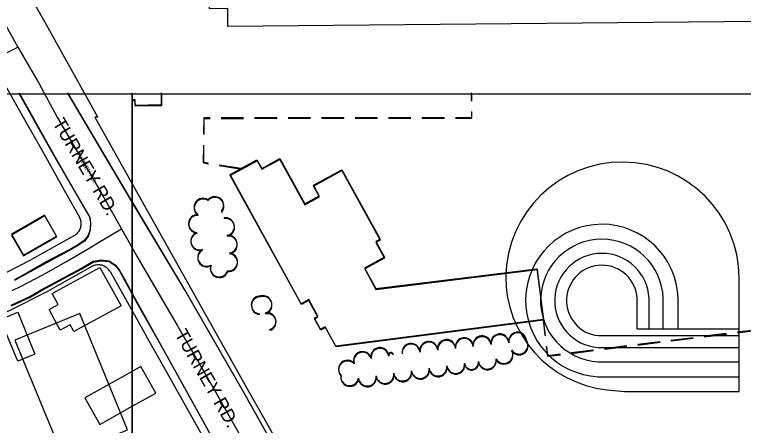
# Model space of a CAD drawing. Extents: x -25029 to 2274964, y -81170 to 687028.
# Drawn here: x 5120 to 5936, y -65121 to -64660 of the extents above; entities that cross this region are included whole.
import ezdxf

# ---------------------------------------------------------------- set-up
doc = ezdxf.new("R2010")
doc.units = 0
for name, color, linetype in [('60', 7, 'Continuous'), ('81911BEA - RW_X_Fee_RW', 7, 'Continuous'), ('BLDG', 7, 'Continuous'), ('GE_X_CL_2000', 7, 'Continuous'), ('RECREATION', 7, 'Continuous'), ('ROAD', 7, 'Continuous'), ('ROAD-NAME', 7, 'Continuous'), ('TI_CCLOGO', 7, 'Continuous'), ('TREES', 7, 'Continuous')]:
    doc.layers.add(name, color=color, linetype=linetype)

msp = doc.modelspace()

# ---------------------------------------------------------------- linework, layer by layer
at = {"layer": '60'}
for points in [[(251.64, -64748.36), (5251.64, -64748.36), (5251.64, -68748.36), (251.64, -68748.36)], [(5251.64, -64748.36), (10251.64, -64748.36), (10251.64, -68748.36), (5251.64, -68748.36)]]:
    msp.add_lwpolyline(points, close=True, dxfattribs=at)
at = {"layer": '81911BEA - RW_X_Fee_RW'}
for p, q in [((5213.22, -64774.77), (5209.6, -64774.74)), ((5186.77, -64907.39), (5138.81, -64934.32)), ((5206.35, -64942.27), (5158.39, -64969.2))]:
    msp.add_line(p, q, dxfattribs=at)
for points in [[(5213.22, -64774.77), (5157.24, -64674.57), (5146.1, -64654.63), (5134.94, -64634.66)], [(5592.64, -64631.24), (5447.64, -64632.35), (5337.74, -64633.11), (5337.93, -64652.76), (5358.51, -64652.57), (5358.42, -64662.49), (5358.32, -64673.03)], [(6180.48, -64664.98), (5994.2, -64666.8), (5358.32, -64673.03)], [(5109.28, -64738.74), (5126.42, -64769.26), (5150.9, -64812.86), (5175.38, -64856.46), (5192.51, -64886.97)], [(5209.6, -64774.74), (5325.46, -64981.39), (5381.54, -65081.41)], [(5186.77, -64907.39), (5187.88, -64906.7), (5188.93, -64905.92), (5189.91, -64905.05), (5190.8, -64904.09), (5191.61, -64903.06), (5192.33, -64901.97), (5192.95, -64900.82), (5193.46, -64899.61), (5193.87, -64898.37), (5194.17, -64897.1), (5194.35, -64895.8), (5194.43, -64894.49), (5194.38, -64893.19), (5194.23, -64891.89), (5193.96, -64890.61), (5193.58, -64889.35), (5193.1, -64888.14), (5192.51, -64886.97)], [(4868.96, -65005.32), (4892.51, -65004.25), (4915.91, -65003.19), (4942.24, -64999.75), (4962.51, -64997.09), (4991.37, -64990.8), (5008.42, -64987.07), (5039.51, -64977.47), (5053.32, -64973.2), (5086.26, -64959.88), (5096.89, -64955.58), (5138.81, -64934.32)], [(5226.78, -64948.01), (5226.09, -64946.9), (5225.3, -64945.85), (5224.43, -64944.87), (5223.48, -64943.98), (5222.45, -64943.17), (5221.35, -64942.45), (5220.2, -64941.83), (5219, -64941.32), (5217.75, -64940.91), (5216.48, -64940.61), (5215.18, -64940.43), (5213.88, -64940.35), (5212.57, -64940.39), (5211.27, -64940.55), (5209.99, -64940.82), (5208.74, -64941.19), (5207.52, -64941.68), (5206.35, -64942.27)], [(5226.78, -64948.01), (5243.91, -64978.53), (5263.5, -65013.4), (5268.39, -65022.12), (5286.99, -65055.24), (5304.12, -65085.76), (5330.01, -65131.88)], [(4869.08, -65045.32), (4919.41, -65043.04), (4927.52, -65041.98), (4969.37, -65036.5), (4972.08, -65035.91), (5016.04, -65026.32), (5018.6, -65025.76), (5059.08, -65013.25), (5066.74, -65010.89), (5113.45, -64991.99), (5158.39, -64969.2)], [(5381.54, -65081.41), (5409.83, -65131.53), (5438.05, -65181.53), (5473.06, -65243.55)]]:
    msp.add_lwpolyline(points, dxfattribs=at)
at = {"layer": 'BLDG'}
msp.add_line((5215.2, -65119.31), (5251.64, -65098.91), dxfattribs=at)
for points in [[(5284.07, -64747.5), (5284.15, -64761.02), (5255.01, -64761.54), (5254.8, -64755.31), (5251.52, -64755.32), (5251.47, -64747.5)], [(5284.27, -64748.36), (5284.35, -64761.88), (5255.21, -64762.4), (5255, -64756.17), (5251.72, -64756.18), (5251.67, -64748.36)], [(5251.64, -65059.97), (5198.6, -65089.66), (5215.2, -65119.31)], [(5251.64, -65098.91), (5277.86, -65084.23), (5261.27, -65054.58), (5251.64, -65059.97)]]:
    msp.add_lwpolyline(points, dxfattribs=at)
for points in [[(5391.4, -64822.65), (5396.7, -64832.28), (5416.86, -64821.18), (5444.86, -64872.09), (5461.18, -64863.11), (5454.59, -64851.15), (5486.45, -64833.62), (5529.37, -64911.63), (5524.53, -64914.29), (5534.22, -64931.9), (5511.98, -64944.13), (5524.54, -64966.96), (5705.06, -64944.67), (5712.39, -65001.67), (5479.9, -65031.57), (5467.91, -65009.77), (5462.64, -65012.67), (5455.69, -65000.02), (5459.54, -64997.91), (5449.35, -64979.39), (5441, -64983.98), (5361.33, -64839.19)], [(5391.59, -64823.52), (5396.89, -64833.15), (5417.05, -64822.06), (5445.05, -64872.97), (5461.37, -64863.99), (5454.78, -64852.03), (5486.64, -64834.51), (5529.55, -64912.52), (5524.71, -64915.18), (5534.4, -64932.79), (5512.16, -64945.02), (5524.71, -64967.85), (5705.24, -64945.58), (5712.56, -65002.58), (5480.07, -65032.45), (5468.08, -65010.65), (5462.81, -65013.55), (5455.86, -65000.9), (5459.71, -64998.79), (5449.52, -64980.27), (5441.17, -64984.86), (5361.52, -64840.06)], [(5129.69, -64929.5), (5166.87, -64908.03), (5153.38, -64884.66), (5116.2, -64906.12)], [(5129.87, -64930.34), (5167.05, -64908.88), (5153.56, -64885.5), (5116.38, -64906.96)], [(5239.09, -64986.24), (5186.28, -65015.27), (5182.02, -65007.53), (5170.99, -65013.6), (5158.33, -64990.57), (5168.73, -64984.85), (5161.99, -64972.58), (5215.43, -64943.2)], [(5123.35, -64993.64), (5142.62, -65040.44), (5123.28, -65048.4), (5104.01, -65001.61)], [(5120.21, -65024.78), (5173.85, -65155.23), (5246.4, -65125.39), (5192.77, -64994.95)]]:
    msp.add_lwpolyline(points, close=True, dxfattribs=at)
at = {"layer": 'GE_X_CL_2000'}
for points in [[(4966.8, -64416.21), (4989.72, -64457.29), (5006.62, -64487.35), (5028.26, -64526.02), (5045.76, -64556.95), (5064.41, -64590.37), (5083.55, -64624.39), (5101.77, -64657.66), (5123.38, -64696.04)], [(5100.58, -64707.19), (5123.38, -64696.04)], [(5123.38, -64696.04), (5146.93, -64736.53), (5167.6, -64774.62), (5216.49, -64858.78), (5239.54, -64899.94)], [(5117.06, -64969.24), (5127.04, -64964.24), (5150.82, -64951.92), (5160.87, -64946.41), (5177.34, -64937.01), (5197.7, -64925.01), (5221.21, -64910.92), (5239.54, -64899.94)], [(5239.54, -64899.94), (5256.81, -64930.8), (5278.06, -64967.27), (5302.36, -65008.63), (5344.64, -65082.06), (5366.53, -65121.2), (5375.76, -65137.92), (5392.09, -65166.96), (5420.55, -65220.18), (5450.35, -65273.62), (5462.96, -65295.84)]]:
    msp.add_lwpolyline(points, dxfattribs=at)
at = {"layer": 'RECREATION'}
for p, q in [((5631.91, -64755.94), (5631.82, -64747.46)), ((5632.11, -64756.84), (5632.02, -64748.36)), ((5351.24, -64775.12), (5376.24, -64775.12)), ((5351.44, -64775.99), (5376.44, -64775.99)), ((5388.74, -64775.12), (5413.74, -64775.1)), ((5388.94, -64775.99), (5413.94, -64775.98)), ((5426.24, -64775.1), (5451.24, -64775.1)), ((5426.44, -64775.98), (5451.44, -64775.98)), ((5463.74, -64775.1), (5488.74, -64775.09)), ((5463.94, -64775.98), (5488.94, -64775.98)), ((5501.24, -64775.09), (5526.24, -64775.09)), ((5501.44, -64775.98), (5526.44, -64775.98)), ((5538.74, -64775.09), (5563.74, -64775.07)), ((5538.94, -64775.98), (5563.94, -64775.97)), ((5576.24, -64775.07), (5601.24, -64775.07)), ((5576.44, -64775.97), (5601.44, -64775.97)), ((5373.75, -64832.36), (5349.06, -64828.41)), ((5373.94, -64833.23), (5349.25, -64829.28)), ((5714.47, -65019.2), (5712.39, -65001.67)), ((5714.64, -65020.11), (5712.56, -65002.58)), ((5954.5, -65012.84), (5929.69, -65015.93)), ((5917.29, -65017.47), (5892.48, -65020.56)), ((5917.46, -65018.41), (5892.65, -65021.5)), ((5954.67, -65013.78), (5929.86, -65016.87)), ((5842.86, -65026.75), (5818.05, -65029.84)), ((5843.03, -65027.68), (5818.22, -65030.77)), ((5880.07, -65022.12), (5855.27, -65025.21)), ((5880.24, -65023.05), (5855.44, -65026.14)), ((5768.44, -65036.03), (5743.64, -65039.12)), ((5768.61, -65036.95), (5743.8, -65040.04)), ((5805.65, -65031.4), (5780.84, -65034.49)), ((5805.82, -65032.32), (5781.01, -65035.41))]:
    msp.add_line(p, q, dxfattribs=at)
for points in [[(5331.84, -64793.41), (5332.03, -64775.12), (5338.74, -64775.12)], [(5332.03, -64794.28), (5332.23, -64775.99), (5338.94, -64775.99)], [(5613.74, -64775.07), (5632.11, -64775.07), (5632.04, -64768.44)], [(5613.94, -64775.97), (5632.31, -64775.97), (5632.24, -64769.34)], [(5336.72, -64826.44), (5331.48, -64825.6), (5331.7, -64805.91)], [(5336.91, -64827.31), (5331.67, -64826.47), (5331.89, -64806.78)], [(5731.23, -65040.67), (5717.23, -65042.42), (5715.94, -65031.61)], [(5731.39, -65041.59), (5717.39, -65043.33), (5716.11, -65032.52)]]:
    msp.add_lwpolyline(points, dxfattribs=at)
at = {"layer": 'ROAD'}
for points in [[(5124.78, -64747.52), (5162.17, -64814.17), (5200.05, -64880.14), (5203.72, -64886.55), (5204.71, -64892.79), (5204.38, -64900.74), (5202.08, -64907.57), (5197.75, -64913.08), (5191.38, -64917.46), (5180.24, -64923.75), (5155.31, -64937.11), (5130.49, -64951.26), (5119.55, -64957.03)], [(5124.98, -64748.36), (5162.36, -64815.02), (5200.23, -64880.99), (5203.9, -64887.4), (5204.89, -64893.64), (5204.56, -64901.59), (5202.26, -64908.42), (5197.93, -64913.93), (5191.56, -64918.31), (5180.42, -64924.6), (5155.49, -64937.96), (5130.67, -64952.1), (5119.72, -64957.87)], [(5251.45, -64869.24), (5249.81, -64866.49), (5179.48, -64747.51)], [(5251.64, -64870.1), (5250, -64867.35), (5179.68, -64748.36)], [(5511.98, -65281.13), (5503.29, -65279.22), (5496.29, -65276.02), (5489.5, -65271.61), (5480.96, -65264.22), (5472.05, -65253.03), (5447.7, -65210.26), (5376.41, -65082.83), (5310.69, -64968.4), (5251.45, -64869.24)], [(5760.47, -65280), (5713.69, -65280.02), (5582.98, -65280.91), (5519, -65281.6), (5511.04, -65281.78), (5503.43, -65280.11), (5496.43, -65276.91), (5489.64, -65272.5), (5481.1, -65265.1), (5472.19, -65253.91), (5447.84, -65211.14), (5376.57, -65083.7), (5310.86, -64969.26), (5251.64, -64870.1)], [(5116.05, -64985.53), (5136.87, -64975.94), (5149.64, -64968.27), (5194.78, -64943.95), (5207.8, -64936.41), (5216.23, -64934.89), (5225.65, -64935.82), (5232.37, -64940.24), (5237.09, -64946.08), (5242.44, -64955.8), (5251.47, -64972.5)], [(5116.22, -64986.37), (5137.04, -64976.78), (5149.81, -64969.11), (5194.96, -64944.8), (5207.98, -64937.26), (5216.41, -64935.74), (5225.83, -64936.67), (5232.55, -64941.09), (5237.27, -64946.94), (5242.62, -64956.66), (5251.64, -64973.36)], [(5251.47, -64972.5), (5256.62, -64982.03), (5285.32, -65033.09), (5334.49, -65122.02), (5367.33, -65182.26), (5385.08, -65213.55), (5390.36, -65223.97), (5390.46, -65224.31)], [(5251.64, -64973.36), (5256.79, -64982.89), (5285.49, -65033.95), (5334.64, -65122.89), (5367.48, -65183.13), (5385.22, -65214.42), (5390.5, -65224.84), (5393.41, -65234.33), (5392.77, -65245.74), (5387.16, -65258.02), (5381.01, -65265.17), (5371.89, -65269.63), (5360.67, -65272.58), (5346.93, -65273.43), (5330.94, -65273.93), (5283.4, -65273.75), (5251.64, -65274.63)]]:
    msp.add_lwpolyline(points, dxfattribs=at)
at = {"layer": 'TI_CCLOGO'}
for p, q in [((5817.44, -65012.5), (5817.44, -64978.05)), ((5830.78, -65012.5), (5830.78, -64978.05)), ((5846.67, -65012.5), (5846.67, -64978.05)), ((5863.42, -65012.5), (5863.42, -64978.05)), ((5931.22, -65012.5), (5817.44, -65012.5)), ((5773.82, -65019.8), (5931.86, -65019.8)), ((5773.82, -65033.17), (5931.86, -65033.17)), ((5773.82, -65049.08), (5931.86, -65049.08)), ((5773.82, -65065.85), (5931.86, -65065.85))]:
    msp.add_line(p, q, dxfattribs=at)
msp.add_lwpolyline([(5783.43, -65080.43), (5803.11, -65082.51), (5931.86, -65082.51), (5931.86, -64955.01)], dxfattribs=at)
for centre, radius, start, end in [((5800.99, -64955.89), 130.87, 0.38547, 178.99078), ((5777.9, -64980.41), 85.54, 1.57689, 267.26125), ((5777.9, -64980.41), 68.8, 1.96066, 266.59424), ((5777.9, -64980.41), 52.93, 2.54917, 265.57076), ((5777.9, -64980.41), 39.61, 3.4074, 264.07645), ((5797.12, -64954.19), 126.99, 179.72979, 263.80885)]:
    msp.add_arc(centre, radius, start, end, dxfattribs=at)
at = {"layer": 'TREES'}
for centre, radius, start, end in [((5330.84, -64875.72), 10, 56.31892, 236.31892), ((5344.08, -64873.78), 10, 320.31075, 140.31075), ((5344.26, -64874.66), 10, 320.30375, 140.30375), ((5331.02, -64876.59), 10, 56.31192, 236.31192), ((5351.88, -64880.45), 0.302, 290.24348, 110.24348), ((5352.06, -64881.33), 0.302, 290.23648, 110.23648), ((5324.71, -64894.02), 10, 86.68388, 266.68388), ((5324.89, -64894.89), 10, 86.67688, 266.67688), ((5356.09, -64897.44), 10, 279.97913, 99.97913), ((5356.26, -64898.32), 10, 279.97213, 99.97213), ((5327.18, -64913.53), 10, 107.7095, 287.7095), ((5327.35, -64914.4), 10, 107.7025, 287.7025), ((5359.16, -64917.2), 10, 277.69829, 97.69829), ((5359.33, -64918.08), 10, 277.69129, 97.69129), ((5334.89, -64931.9), 10, 117.82443, 297.82443), ((5335.06, -64932.77), 10, 117.81743, 297.81743), ((5359.52, -64937.06), 10, 264.39568, 84.39568), ((5359.69, -64937.94), 10, 264.38868, 84.38868), ((5349.05, -64943.88), 10, 161.72739, 341.72739), ((5349.22, -64944.75), 10, 161.72039, 341.72039), ((5395.03, -64985.25), 10, 87.50838, 267.50838), ((5395.2, -64986.13), 10, 87.50137, 267.50137), ((5398.05, -64984.92), 10, 284.99281, 104.99281), ((5398.22, -64985.8), 10, 284.98581, 104.98581), ((5403.1, -65003.75), 9.5, 284.99281, 104.99281), ((5403.26, -65004.63), 9.5, 284.98581, 104.98581), ((5643.55, -65030), 10, 6.0514, 186.0514), ((5643.71, -65030.91), 10, 6.0444, 186.0444), ((5663.44, -65027.89), 10, 6.0514, 186.0514), ((5663.6, -65028.8), 10, 6.0444, 186.0444), ((5683.33, -65025.82), 10, 5.82155, 185.82155), ((5683.49, -65026.74), 10, 5.81455, 185.81455), ((5563.99, -65038.43), 10, 6.0514, 186.0514), ((5564.16, -65039.33), 10, 6.0444, 186.0444), ((5583.88, -65036.33), 10, 6.0514, 186.0514), ((5584.04, -65037.23), 10, 6.0444, 186.0444), ((5603.77, -65034.22), 10, 6.0514, 186.0514), ((5603.93, -65035.12), 10, 6.0444, 186.0444), ((5623.66, -65032.11), 10, 6.0514, 186.0514), ((5623.82, -65033.02), 10, 6.0444, 186.0444), ((5685.04, -65030.48), 10, 214.52158, 34.52158), ((5685.2, -65031.39), 10, 214.51458, 34.51458), ((5509.59, -65047.57), 10, 17.42401, 197.42401), ((5529.03, -65043.17), 10, 8.07984, 188.07984), ((5529.19, -65044.06), 10, 8.07284, 188.07284), ((5668.06, -65041), 10, 209.07871, 29.07871), ((5668.22, -65041.92), 10, 209.07171, 29.07171), ((5509.75, -65048.46), 10, 17.41701, 197.41701), ((5541.6, -65041.36), 2.69, 8.54588, 188.54588), ((5541.76, -65042.26), 2.69, 8.53888, 188.53888), ((5492.73, -65057.37), 10, 42.95346, 222.95346), ((5492.89, -65058.27), 10, 42.94646, 222.94646), ((5594.22, -65055.06), 10, 188.04431, 8.04431), ((5614.03, -65052.27), 10, 188.04431, 8.04431), ((5614.19, -65053.17), 10, 188.03731, 8.03731), ((5631.72, -65049.76), 7.87, 188.04431, 8.04431), ((5631.88, -65050.67), 7.87, 188.03731, 8.03731), ((5649.42, -65047.26), 10, 188.04431, 8.04431), ((5649.58, -65048.17), 10, 188.03731, 8.03731), ((5534.81, -65063.46), 10, 188.04431, 8.04431), ((5554.62, -65060.66), 10, 188.04431, 8.04431), ((5554.77, -65061.56), 10, 188.03731, 8.03731), ((5574.42, -65057.86), 10, 188.04431, 8.04431), ((5574.58, -65058.76), 10, 188.03731, 8.03731), ((5594.38, -65055.97), 10, 188.03731, 8.03731), ((5495.26, -65065.92), 10, 170.00638, 350.00638), ((5495.42, -65066.82), 10, 169.99938, 349.99938), ((5515.01, -65066.26), 10, 188.04431, 8.04431), ((5515.17, -65067.15), 10, 188.03731, 8.03731), ((5534.97, -65064.36), 10, 188.03731, 8.03731)]:
    msp.add_arc(centre, radius, start, end, dxfattribs=at)

# ---------------------------------------------------------------- texts
at = {"layer": 'ROAD-NAME'}
for height, rotation, p in [(14.99, 300.58153, (5161.8, -64781.18)), (4.68, 300.58853, (5188.37, -64815.48)), (15, 299.55246, (5298.69, -65017.98))]:
    msp.add_text('TURNEY RD.', height=height, rotation=rotation, dxfattribs=at).set_placement(p)

doc.saveas('drawing.dxf')
